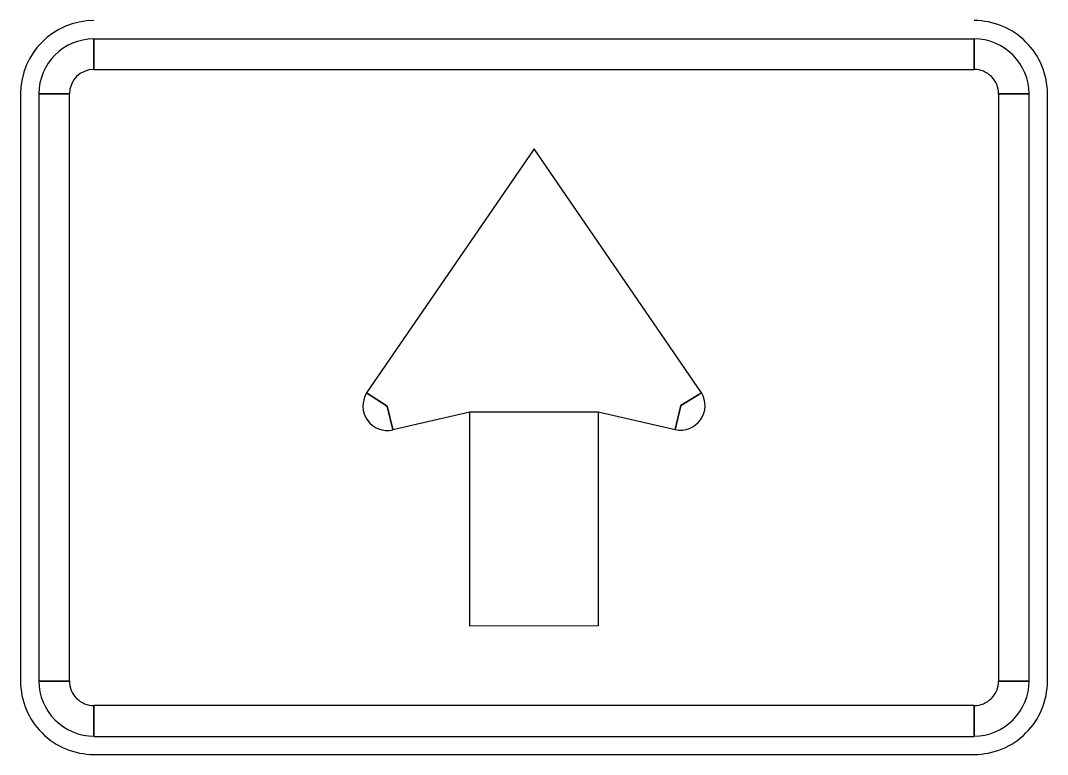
# Model space of a CAD drawing. Extents: x 10133 to 81668, y 5524 to 11018.
# Drawn here: x 28552.8 to 28638.9, y 9378.3 to 9439.8 of the extents above; entities that cross this region are included whole.
import ezdxf

# ---------------------------------------------------------------- set-up
doc = ezdxf.new("R2010")
doc.units = 0
doc.layers.add('DisPropROW', color=7, linetype='Continuous')

msp = doc.modelspace()

# ---------------------------------------------------------------- linework, layer by layer
at = {"layer": 'DisPropROW'}
for p, q in [((28558.953, 9435.727), (28558.953, 9438.27)), ((28632.772, 9438.27), (28632.772, 9435.727)), ((28552.802, 9433.677), (28552.802, 9384.464)), ((28554.34, 9433.677), (28556.903, 9433.677)), ((28634.823, 9433.677), (28637.386, 9433.677)), ((28638.924, 9384.464), (28638.924, 9433.677)), ((28583.56, 9407.512), (28581.825, 9408.619)), ((28609.901, 9408.619), (28608.166, 9407.553)), ((28584.019, 9405.543), (28583.56, 9407.512)), ((28608.166, 9407.553), (28607.707, 9405.543)), ((28556.903, 9384.464), (28554.34, 9384.464)), ((28637.386, 9384.464), (28634.823, 9384.464)), ((28558.953, 9379.83), (28558.953, 9382.414)), ((28632.772, 9382.414), (28632.772, 9379.83)), ((28558.953, 9378.312), (28632.772, 9378.312))]:
    msp.add_line(p, q, dxfattribs=at)
for points in [[(28632.772, 9438.27), (28558.953, 9438.27), (28558.953, 9435.727), (28632.772, 9435.727), (28632.772, 9438.27)], [(28554.34, 9433.677), (28554.34, 9384.464), (28556.903, 9384.464), (28556.903, 9433.677), (28554.34, 9433.677)], [(28637.386, 9384.464), (28637.386, 9433.677), (28634.823, 9433.677), (28634.823, 9384.464), (28637.386, 9384.464)], [(28595.863, 9429.083), (28581.825, 9408.619), (28583.56, 9407.512), (28584.019, 9405.543), (28590.482, 9407.02), (28601.247, 9407.02), (28607.707, 9405.543), (28608.166, 9407.553), (28609.901, 9408.619), (28595.863, 9429.083)], [(28601.247, 9389.098), (28590.482, 9389.057), (28590.482, 9407.02), (28601.247, 9407.02), (28601.247, 9389.098)], [(28558.953, 9379.83), (28632.772, 9379.83), (28632.772, 9382.414), (28558.953, 9382.414), (28558.953, 9379.83)]]:
    msp.add_lwpolyline(points, close=True, dxfattribs=at)
for centre, radius, start, end in [((28558.953, 9433.677), 6.152, 90.00021, 179.99985), ((28632.772, 9433.677), 6.152, 0, 90.00021), ((28558.953, 9433.677), 4.614, 90.00021, 179.99985), ((28632.772, 9433.677), 4.614, 0, 90.00021), ((28558.953, 9433.677), 2.051, 90.00021, 179.99985), ((28632.772, 9433.677), 2.051, 0, 90.00021), ((28583.56, 9407.512), 2.051, 147.72456, 282.95062), ((28608.166, 9407.553), 2.051, 257.04949, 32.27555), ((28558.953, 9384.464), 6.152, 179.99985, 270.00006), ((28558.953, 9384.464), 4.614, 179.99985, 270.00006), ((28558.953, 9384.464), 2.051, 179.99985, 270.00006), ((28632.772, 9384.464), 6.152, 270.00006, 0.00027), ((28632.772, 9384.464), 4.614, 270.00006, 0.00027), ((28632.772, 9384.464), 2.051, 270.00006, 0.00027)]:
    msp.add_arc(centre, radius, start, end, dxfattribs=at)

doc.saveas('drawing.dxf')
